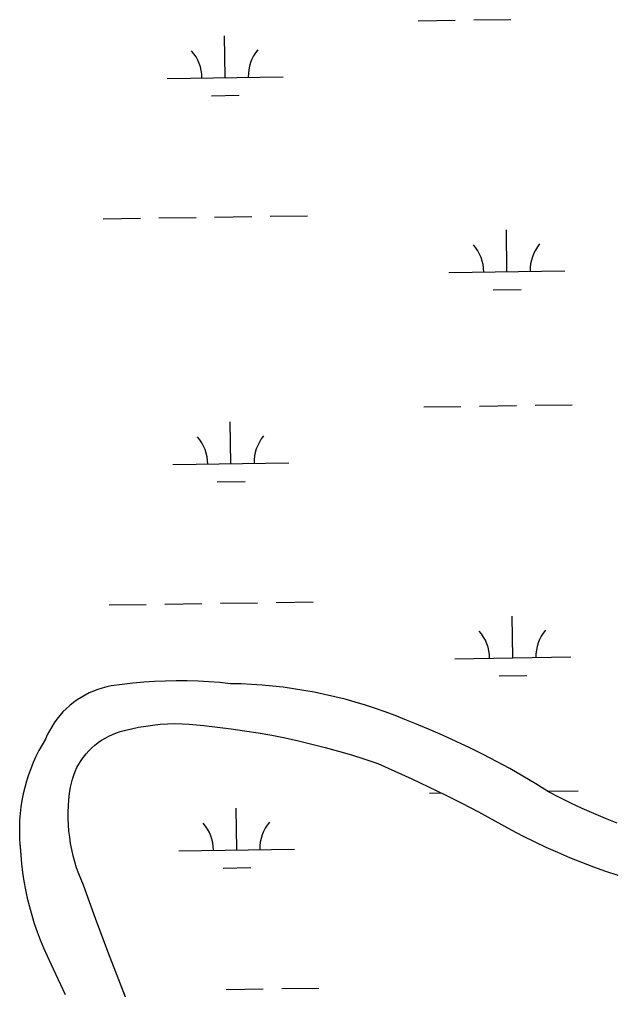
# Model space of a CAD drawing. Extents: x 3807117 to 3845308, y 337856 to 363736.
# Drawn here: x 3839520 to 3840031, y 348161 to 348997 of the extents above; entities that cross this region are included whole.
import ezdxf

# ---------------------------------------------------------------- set-up
doc = ezdxf.new("R2010")
doc.units = 0
doc.layers.add('V-TOPO-SHOR', color=7, linetype='Continuous')
doc.layers.add('V-WETL-SWMP', color=7, linetype='Continuous')

msp = doc.modelspace()

# ---------------------------------------------------------------- linework, layer by layer
at = {"layer": 'V-TOPO-SHOR'}
for points in [[(3839995.8, 348321.9), (3839986.09, 348326.73), (3839976.48, 348331.76), (3839965.46, 348338.58), (3839954.31, 348345.2), (3839943.04, 348351.61), (3839931.66, 348357.8), (3839920.17, 348363.79), (3839908.56, 348369.56), (3839896.85, 348375.12), (3839885.04, 348380.46), (3839873.13, 348385.58), (3839861.14, 348390.48), (3839852.77, 348394.03), (3839844.33, 348397.39), (3839835.82, 348400.56), (3839827.24, 348403.54), (3839818.6, 348406.34), (3839809.89, 348408.94), (3839801.13, 348411.35), (3839792.32, 348413.56), (3839783.47, 348415.58), (3839774.57, 348417.4), (3839765.63, 348419.03), (3839756.66, 348420.45), (3839747.66, 348421.68), (3839738.63, 348422.71), (3839729.59, 348423.54), (3839720.52, 348424.16), (3839711.45, 348424.59), (3839702.37, 348424.82), (3839693.04, 348425.75), (3839683.69, 348426.47), (3839674.33, 348426.96), (3839664.96, 348427.23), (3839655.59, 348427.28), (3839646.22, 348427.1), (3839636.85, 348426.71), (3839627.5, 348426.09), (3839618.16, 348425.25), (3839608.85, 348424.18), (3839599.57, 348422.9), (3839595.64, 348422.09), (3839591.76, 348421.07), (3839587.94, 348419.84), (3839584.19, 348418.42), (3839580.52, 348416.8), (3839576.95, 348414.99), (3839573.47, 348412.99), (3839570.1, 348410.81), (3839566.86, 348408.46), (3839563.74, 348405.94), (3839560.76, 348403.25), (3839557.92, 348400.42), (3839555.24, 348397.44), (3839552.73, 348394.32), (3839550.37, 348391.07), (3839548.2, 348387.7), (3839546.2, 348384.22), (3839544.39, 348380.64), (3839542.77, 348376.97)], [(3839618.61, 348137.64), (3839607.49, 348165.87), (3839596.61, 348194.21), (3839585.99, 348222.63), (3839575.62, 348251.15), (3839573.46, 348256.1), (3839571.49, 348261.13), (3839569.7, 348266.23), (3839568.11, 348271.4), (3839566.71, 348276.61), (3839565.51, 348281.88), (3839564.5, 348287.19), (3839563.69, 348292.53), (3839563.08, 348297.9), (3839562.67, 348303.28), (3839562.46, 348308.68), (3839562.46, 348314.08), (3839562.65, 348319.48), (3839563.04, 348324.87), (3839563.63, 348330.24), (3839564.43, 348335.58), (3839565.13, 348339.08), (3839566.04, 348342.53), (3839567.15, 348345.92), (3839568.46, 348349.24), (3839569.96, 348352.48), (3839571.65, 348355.62), (3839573.53, 348358.66), (3839575.58, 348361.58), (3839577.8, 348364.37), (3839580.18, 348367.03), (3839582.71, 348369.54), (3839585.39, 348371.9), (3839588.2, 348374.1), (3839591.14, 348376.12), (3839594.18, 348377.98), (3839597.34, 348379.64), (3839600.59, 348381.12), (3839603.92, 348382.4), (3839607.32, 348383.49), (3839610.77, 348384.37), (3839616.87, 348385.93), (3839623.02, 348387.25), (3839629.21, 348388.35)], [(3839629.21, 348388.35), (3839635.44, 348389.22), (3839641.7, 348389.85), (3839647.98, 348390.25), (3839654.26, 348390.41), (3839660.55, 348390.35), (3839666.84, 348390.04), (3839673.1, 348389.5), (3839679.35, 348388.73), (3839691.11, 348387.47), (3839702.85, 348386.01), (3839714.55, 348384.33), (3839726.23, 348382.44), (3839737.87, 348380.34), (3839749.47, 348378.04), (3839761.03, 348375.52), (3839772.54, 348372.79), (3839784, 348369.86), (3839795.4, 348366.72), (3839806.75, 348363.38), (3839818.03, 348359.83), (3839829.25, 348356.08), (3839843.96, 348349.59), (3839858.58, 348342.92), (3839873.11, 348336.05), (3839887.56, 348329), (3839901.91, 348321.76), (3839916.17, 348314.33), (3839930.33, 348306.72), (3839944.38, 348298.93), (3839954.22, 348293.79), (3839964.16, 348288.85), (3839974.2, 348284.1), (3839984.32, 348279.56), (3839994.54, 348275.21), (3840004.83, 348271.07), (3840015.21, 348267.13), (3840025.66, 348263.39), (3840036.19, 348259.87)], [(3839542.77, 348376.97), (3839539.85, 348372.1), (3839537.1, 348367.12), (3839534.56, 348362.03), (3839532.22, 348356.85), (3839530.07, 348351.59), (3839528.13, 348346.24), (3839526.41, 348340.82), (3839524.89, 348335.34), (3839523.59, 348329.81), (3839522.5, 348324.23), (3839521.63, 348318.61), (3839520.97, 348312.96), (3839520.54, 348307.29), (3839520.33, 348301.61), (3839520.33, 348295.92), (3839520.56, 348290.24), (3839521, 348284.57), (3839521.47, 348277.08), (3839522.16, 348269.59), (3839523.07, 348262.14), (3839524.21, 348254.71), (3839525.57, 348247.32), (3839527.14, 348239.97), (3839528.94, 348232.68), (3839530.95, 348225.44), (3839533.18, 348218.27), (3839535.62, 348211.16), (3839538.28, 348204.13), (3839541.14, 348197.19), (3839544.21, 348190.33), (3839547.48, 348183.57), (3839559.69, 348157.12)], [(3840035.61, 348304.65), (3840025.52, 348308.65), (3840015.52, 348312.85), (3840005.62, 348317.27), (3839995.8, 348321.9)]]:
    msp.add_lwpolyline(points, dxfattribs=at)
at = {"layer": 'V-WETL-SWMP'}
for p, q in [((3839864.05, 348995.84), (3839896.04, 348996.32)), ((3839912.04, 348996.55), (3839944.04, 348997.03)), ((3839697.7, 348946.91), (3839697.16, 348982.9)), ((3839647.7, 348946.16), (3839747.69, 348947.66)), ((3839685.93, 348931.3), (3839709.93, 348931.66)), ((3839592.66, 348825.25), (3839624.66, 348825.73)), ((3839640.66, 348825.97), (3839672.66, 348826.45)), ((3839688.65, 348826.69), (3839720.65, 348827.17)), ((3839736.65, 348827.41), (3839768.64, 348827.89)), ((3839940.7, 348779.72), (3839940.16, 348815.71)), ((3839890.71, 348778.97), (3839990.7, 348780.47)), ((3839928.93, 348764.11), (3839952.93, 348764.47)), ((3839869.03, 348663.2), (3839901.03, 348663.68)), ((3839917.03, 348663.92), (3839949.02, 348664.4)), ((3839965.02, 348664.64), (3839997.02, 348665.12)), ((3839702.68, 348614.27), (3839702.14, 348650.27)), ((3839652.69, 348613.52), (3839752.68, 348615.02)), ((3839690.91, 348598.66), (3839714.91, 348599.02)), ((3839597.65, 348492.61), (3839629.64, 348493.09)), ((3839645.64, 348493.33), (3839677.64, 348493.81)), ((3839693.64, 348494.05), (3839725.63, 348494.53)), ((3839741.63, 348494.77), (3839773.63, 348495.25)), ((3839945.68, 348447.08), (3839945.15, 348483.08)), ((3839895.69, 348446.33), (3839995.68, 348447.83)), ((3839933.92, 348431.47), (3839957.91, 348431.83)), ((3839616.87, 348385.92), (3839623.02, 348387.25)), ((3839623.02, 348387.25), (3839629.21, 348388.35)), ((3839629.21, 348388.35), (3839635.44, 348389.22)), ((3839635.44, 348389.22), (3839641.7, 348389.85)), ((3839641.7, 348389.85), (3839647.98, 348390.25)), ((3839647.98, 348390.25), (3839654.26, 348390.42)), ((3839654.26, 348390.42), (3839660.55, 348390.35)), ((3839660.55, 348390.35), (3839666.84, 348390.04)), ((3839666.84, 348390.04), (3839673.1, 348389.5)), ((3839673.1, 348389.5), (3839679.35, 348388.73)), ((3839679.35, 348388.73), (3839691.11, 348387.47)), ((3839691.11, 348387.47), (3839702.85, 348386.01)), ((3839594.19, 348377.98), (3839597.34, 348379.64)), ((3839597.34, 348379.64), (3839600.59, 348381.12)), ((3839600.59, 348381.12), (3839603.92, 348382.4)), ((3839603.92, 348382.4), (3839607.32, 348383.49)), ((3839607.32, 348383.49), (3839616.87, 348385.92)), ((3839702.85, 348386.01), (3839714.55, 348384.33)), ((3839714.55, 348384.33), (3839726.23, 348382.44)), ((3839726.23, 348382.44), (3839737.87, 348380.34)), ((3839737.87, 348380.34), (3839749.47, 348378.04)), ((3839582.71, 348369.54), (3839585.39, 348371.9)), ((3839585.39, 348371.9), (3839588.2, 348374.1)), ((3839588.2, 348374.1), (3839591.13, 348376.12)), ((3839591.13, 348376.12), (3839594.19, 348377.98)), ((3839749.47, 348378.04), (3839761.03, 348375.52)), ((3839761.03, 348375.52), (3839772.54, 348372.79)), ((3839772.54, 348372.79), (3839784, 348369.86)), ((3839575.58, 348361.58), (3839577.8, 348364.37)), ((3839577.8, 348364.37), (3839580.18, 348367.03)), ((3839580.18, 348367.03), (3839582.71, 348369.54)), ((3839784, 348369.86), (3839795.4, 348366.72)), ((3839795.4, 348366.72), (3839806.75, 348363.38)), ((3839806.75, 348363.38), (3839818.03, 348359.83)), ((3839569.96, 348352.48), (3839571.65, 348355.62)), ((3839571.65, 348355.62), (3839573.53, 348358.66)), ((3839573.53, 348358.66), (3839575.58, 348361.58)), ((3839818.03, 348359.83), (3839829.25, 348356.08)), ((3839829.25, 348356.08), (3839843.96, 348349.59)), ((3839566.04, 348342.53), (3839567.15, 348345.92)), ((3839567.15, 348345.92), (3839568.46, 348349.24)), ((3839568.46, 348349.24), (3839569.96, 348352.48)), ((3839843.96, 348349.59), (3839858.58, 348342.91)), ((3839564.43, 348335.58), (3839565.13, 348339.08)), ((3839565.13, 348339.08), (3839566.04, 348342.53)), ((3839858.58, 348342.91), (3839873.11, 348336.05)), ((3839563.04, 348324.87), (3839563.64, 348330.24)), ((3839563.64, 348330.24), (3839564.43, 348335.58)), ((3839873.11, 348336.05), (3839887.56, 348329)), ((3839874.01, 348330.56), (3839884.05, 348330.71)), ((3839887.56, 348329), (3839901.91, 348321.76)), ((3839975.95, 348332.09), (3840002, 348332.48)), ((3839562.65, 348319.48), (3839563.04, 348324.87)), ((3839901.91, 348321.76), (3839916.17, 348314.33)), ((3839562.46, 348314.08), (3839562.65, 348319.48)), ((3839562.46, 348308.68), (3839562.46, 348314.08)), ((3839707.66, 348281.63), (3839707.13, 348317.63)), ((3839916.17, 348314.33), (3839930.32, 348306.72)), ((3839562.67, 348303.28), (3839562.46, 348308.68)), ((3839930.32, 348306.72), (3839944.38, 348298.93)), ((3839563.08, 348297.9), (3839562.67, 348303.28)), ((3839563.69, 348292.53), (3839563.08, 348297.9)), ((3839944.38, 348298.93), (3839954.22, 348293.79)), ((3839564.5, 348287.19), (3839563.69, 348292.53)), ((3839565.51, 348281.88), (3839564.5, 348287.19)), ((3839954.22, 348293.79), (3839964.16, 348288.85)), ((3839964.16, 348288.85), (3839974.2, 348284.1)), ((3839566.71, 348276.61), (3839565.51, 348281.88)), ((3839657.67, 348280.88), (3839757.66, 348282.38)), ((3839974.2, 348284.1), (3839984.32, 348279.56)), ((3839984.32, 348279.56), (3839994.54, 348275.21)), ((3839568.11, 348271.4), (3839566.71, 348276.61)), ((3839569.7, 348266.23), (3839568.11, 348271.4)), ((3839994.54, 348275.21), (3840004.83, 348271.07)), ((3840004.83, 348271.07), (3840015.21, 348267.13)), ((3839571.49, 348261.13), (3839569.7, 348266.23)), ((3839695.9, 348266.02), (3839719.89, 348266.38)), ((3840015.21, 348267.13), (3840025.66, 348263.39)), ((3840025.66, 348263.39), (3840036.19, 348259.87)), ((3839573.46, 348256.1), (3839571.49, 348261.13)), ((3839575.61, 348251.15), (3839573.46, 348256.1)), ((3839585.99, 348222.63), (3839575.61, 348251.15)), ((3839596.61, 348194.21), (3839585.99, 348222.63)), ((3839607.48, 348165.88), (3839596.61, 348194.21)), ((3839618.61, 348137.64), (3839607.48, 348165.88)), ((3839698.62, 348161.41), (3839730.62, 348161.89)), ((3839746.62, 348162.13), (3839778.61, 348162.61))]:
    msp.add_line(p, q, dxfattribs=at)
for points in [[(3840035.61, 348304.65), (3840025.52, 348308.65), (3840015.52, 348312.85), (3840005.62, 348317.27), (3839995.8, 348321.9), (3839986.09, 348326.73), (3839976.48, 348331.76), (3839965.46, 348338.58), (3839954.31, 348345.2), (3839943.04, 348351.61), (3839931.66, 348357.8), (3839920.17, 348363.79), (3839908.56, 348369.57), (3839896.85, 348375.12), (3839885.04, 348380.46), (3839873.13, 348385.58), (3839861.13, 348390.48), (3839852.77, 348394.03), (3839844.33, 348397.39), (3839835.82, 348400.56), (3839827.24, 348403.54), (3839818.6, 348406.34), (3839809.89, 348408.94), (3839801.13, 348411.35), (3839792.32, 348413.56), (3839783.47, 348415.58), (3839774.57, 348417.4), (3839765.63, 348419.03), (3839756.66, 348420.45), (3839747.66, 348421.68), (3839738.63, 348422.71), (3839729.58, 348423.54), (3839720.52, 348424.16), (3839711.45, 348424.59), (3839702.37, 348424.82), (3839693.04, 348425.75), (3839683.69, 348426.47), (3839674.33, 348426.96), (3839664.96, 348427.23), (3839655.59, 348427.28), (3839646.22, 348427.11), (3839636.85, 348426.71), (3839627.5, 348426.09), (3839618.16, 348425.25), (3839608.85, 348424.18), (3839599.57, 348422.9), (3839595.64, 348422.09), (3839591.76, 348421.07), (3839587.94, 348419.84), (3839584.19, 348418.42), (3839580.52, 348416.8), (3839576.95, 348414.99), (3839573.47, 348412.99), (3839570.1, 348410.81), (3839566.86, 348408.46), (3839563.74, 348405.94), (3839560.76, 348403.25), (3839557.92, 348400.42), (3839555.24, 348397.43), (3839552.72, 348394.32), (3839550.37, 348391.07), (3839548.2, 348387.7), (3839546.2, 348384.22), (3839544.39, 348380.64), (3839542.77, 348376.97), (3839539.84, 348372.1), (3839537.1, 348367.12), (3839534.56, 348362.03), (3839532.21, 348356.85), (3839530.07, 348351.59), (3839528.14, 348346.24), (3839526.41, 348340.82), (3839524.89, 348335.34), (3839523.58, 348329.81), (3839522.5, 348324.23), (3839521.62, 348318.61), (3839520.97, 348312.96), (3839520.54, 348307.29), (3839520.33, 348301.61), (3839520.33, 348295.92), (3839520.56, 348290.24), (3839521.47, 348277.07), (3839522.16, 348269.59), (3839523.07, 348262.14), (3839524.21, 348254.71), (3839525.56, 348247.32), (3839527.14, 348239.97), (3839528.94, 348232.68), (3839530.95, 348225.44), (3839533.18, 348218.27), (3839535.62, 348211.16), (3839538.28, 348204.13), (3839541.14, 348197.19), (3839544.21, 348190.33), (3839547.48, 348183.57)], [(3839547.48, 348183.57), (3839559.69, 348157.12)]]:
    msp.add_lwpolyline(points, dxfattribs=at)
for centre, start, end in [((3839642.45, 348946.56), 0.08653, 41.63019), ((3839752.93, 348948.21), 140.08653, 181.63019), ((3839885.46, 348779.36), 0.08653, 41.63019), ((3839995.93, 348781.02), 140.08653, 181.63019), ((3839757.91, 348615.57), 140.08653, 181.63019), ((3839647.44, 348613.92), 0.08653, 41.63019), ((3840000.91, 348448.38), 140.08653, 181.63019), ((3839890.44, 348446.73), 0.08653, 41.63019), ((3839652.42, 348281.28), 0.08653, 41.63019), ((3839762.89, 348282.94), 140.08653, 181.63019)]:
    msp.add_arc(centre, 35.25, start, end, dxfattribs=at)

doc.saveas('drawing.dxf')
